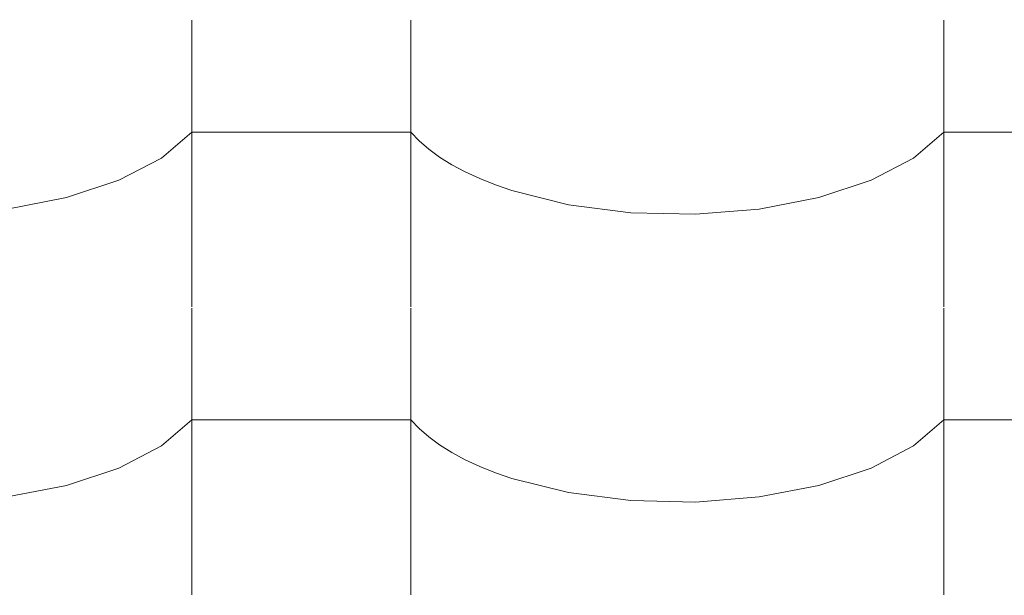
# Model space of a CAD drawing. Header units: millimetres. Extents: x -36478 to 31050, y -14815 to 11827.
# Tile 509 of 656: x -7694 to -7478, y 10618 to 10744. Entities that reach past the tile are written whole.
import ezdxf

# ---------------------------------------------------------------- set-up
doc = ezdxf.new("R2010")
doc.units = ezdxf.units.MM
doc.header["$MEASUREMENT"] = 0
doc.layers.add('Nové_Kóty - SP', color=7, linetype='Continuous')
doc.layers.add('Nové_Výplně - Povrchové', color=7, linetype='Continuous')
doc.styles.add('GENEROVANÝ_STYL_2', font='txt')
doc.dimstyles.new('GENEROVANÝ_STYL__1', dxfattribs={"dimtxt": 125, "dimasz": 190, "dimexe": 0.18, "dimexo": 300, "dimgap": 0, "dimtad": 1, "dimdec": 0, "dimzin": 0, "dimdsep": 46, "dimtxsty": 'GENEROVANÝ_STYL_2', "dimblk": 'ARROWHEAD_6', "dimblk1": 'ARROWHEAD_6', "dimblk2": 'ARROWHEAD_6', "dimcen": 0.09, "dimclrd": 1, "dimclre": 1, "dimclrt": 1, "dimazin": 0, "dimtfac": 1, "dimtdec": 4, "dimtmove": 0, "dimatfit": 3, "dimfxl": 1, "dimtolj": 1, "dimtzin": 0, "dimarcsym": 0})
doc.dimstyles.new('GENEROVANÝ_STYL__2', dxfattribs={"dimtxt": 125, "dimasz": 190, "dimexe": 0.18, "dimexo": 300, "dimgap": 0, "dimtad": 1, "dimdec": 0, "dimzin": 0, "dimdsep": 46, "dimtxsty": 'GENEROVANÝ_STYL_2', "dimblk": 'ARROWHEAD_6', "dimblk1": 'ARROWHEAD_6', "dimblk2": 'ARROWHEAD_6', "dimcen": 0.09, "dimclrd": 1, "dimclre": 1, "dimclrt": 1, "dimazin": 0, "dimtfac": 1, "dimtdec": 4, "dimtmove": 2, "dimatfit": 3, "dimfxl": 1, "dimtolj": 1, "dimtzin": 0, "dimarcsym": 0})

# ---------------------------------------------------------------- blocks, each defined once
blk = doc.blocks.new('*X13')
at = {"layer": 'Nové_Výplně - Povrchové', "color": 21, "linetype": 'Continuous', "lineweight": 20, "true_color": 0xffaaaa}
for p, q in [((-7656.72, 10743.7), (-7656.72, 10680.82)), ((-7608.69, 10743.7), (-7608.69, 10680.82)), ((-7491.72, 10743.7), (-7491.72, 10680.82)), ((-7663.39, 10713.48), (-7656.72, 10719.17)), ((-7632.71, 10719.17), (-7656.72, 10719.17)), ((-7608.69, 10719.17), (-7632.71, 10719.17)), ((-7608.69, 10719.17), (-7606.86, 10717.27)), ((-7498.39, 10713.48), (-7491.72, 10719.17)), ((-7467.71, 10719.17), (-7491.72, 10719.17)), ((-7606.86, 10717.27), (-7604.74, 10715.44)), ((-7672.7, 10708.61), (-7663.39, 10713.48)), ((-7604.74, 10715.44), (-7602.34, 10713.69)), ((-7602.34, 10713.69), (-7599.65, 10712.01)), ((-7507.7, 10708.61), (-7498.39, 10713.48)), ((-7599.65, 10712.01), (-7596.71, 10710.44)), ((-7596.71, 10710.44), (-7593.53, 10708.96)), ((-7684.18, 10704.82), (-7672.7, 10708.61)), ((-7593.53, 10708.96), (-7590.12, 10707.59)), ((-7590.12, 10707.59), (-7586.5, 10706.33)), ((-7519.18, 10704.82), (-7507.7, 10708.61)), ((-7697.24, 10702.29), (-7684.18, 10704.82)), ((-7586.5, 10706.33), (-7574.05, 10703.23)), ((-7532.24, 10702.29), (-7519.18, 10704.82)), ((-7574.05, 10703.23), (-7560.39, 10701.48)), ((-7560.39, 10701.48), (-7546.21, 10701.16)), ((-7546.21, 10701.16), (-7532.24, 10702.29)), ((-7656.72, 10680.59), (-7656.72, 10617.71)), ((-7608.69, 10680.59), (-7608.69, 10617.71)), ((-7491.72, 10680.59), (-7491.72, 10617.71)), ((-7663.39, 10650.37), (-7656.72, 10656.06)), ((-7632.71, 10656.06), (-7656.72, 10656.06)), ((-7608.69, 10656.06), (-7632.71, 10656.06)), ((-7608.69, 10656.06), (-7606.86, 10654.17)), ((-7498.39, 10650.37), (-7491.72, 10656.06)), ((-7467.71, 10656.06), (-7491.72, 10656.06)), ((-7606.86, 10654.17), (-7604.74, 10652.34)), ((-7604.74, 10652.34), (-7602.34, 10650.58)), ((-7672.7, 10645.51), (-7663.39, 10650.37)), ((-7602.34, 10650.58), (-7599.65, 10648.91)), ((-7599.65, 10648.91), (-7596.71, 10647.33)), ((-7507.7, 10645.51), (-7498.39, 10650.37)), ((-7596.71, 10647.33), (-7593.53, 10645.85)), ((-7684.18, 10641.71), (-7672.7, 10645.51)), ((-7593.53, 10645.85), (-7590.12, 10644.48)), ((-7590.12, 10644.48), (-7586.5, 10643.23)), ((-7519.18, 10641.71), (-7507.7, 10645.51)), ((-7586.5, 10643.23), (-7574.05, 10640.13)), ((-7697.24, 10639.18), (-7684.18, 10641.71)), ((-7574.05, 10640.13), (-7560.39, 10638.37)), ((-7532.24, 10639.18), (-7519.18, 10641.71)), ((-7560.39, 10638.37), (-7546.21, 10638.05)), ((-7546.21, 10638.05), (-7532.24, 10639.18))]:
    blk.add_line(p, q, dxfattribs=at)
blk = doc.blocks.new('výplň_6_1', base_point=(0, 0))
at = {"layer": 'Nové_Výplně - Povrchové', "color": 21, "linetype": 'Continuous', "lineweight": 20, "true_color": 0xffaaaa}
blk.add_blockref('*X13', (0, 0), dxfattribs=at)
blk = doc.blocks.new('*D6316')
at = {"layer": 'Nové_Kóty - SP', "color": 1, "linetype": 'Continuous', "lineweight": 25}
for p, q in [((-6330.41, 9887.65), (-4580.7, 11090.34)), ((-6160.47, 9640.43), (-6436.62, 10042.17)), ((-6304.64, 10026.71), (-6356.17, 9748.6)), ((-9579.03, 7654.66), (-6330.41, 9887.65)), ((-9553.27, 7793.71), (-9604.79, 7515.6))]:
    blk.add_line(p, q, dxfattribs=at)
at = {"layer": 'Nové_Kóty - SP', "color": 1, "lineweight": 25, "insert": (-8145, 8670.7), "char_height": 125, "attachment_point": 7, "rotation": 34.5034, "style": 'GENEROVANÝ_STYL_2'}
blk.add_mtext('\\A1;{\\pql;\\fArial|b0|i0|c0|p38;3\xa0942}', dxfattribs=at)
blk = doc.blocks.new('ARROWHEAD_6')
at = {"color": 0, "linetype": 'Continuous', "lineweight": 0}
for p, q in [((-0.5, -0.5), (0.5, 0.5)), ((0, 0), (-1, 0))]:
    blk.add_line(p, q, dxfattribs=at)
blk = doc.blocks.new('*D6326')
at = {"layer": 'Nové_Kóty - SP', "color": 1, "linetype": 'Continuous', "lineweight": 25}
for p, q in [((-4581.24, 11091.13), (-4857.39, 11492.87)), ((-4776.94, 11199.3), (-4725.42, 11477.41)), ((-4751.18, 11338.35), (-4627.57, 11423.32)), ((-10278.77, 7538.87), (-4751.18, 11338.35)), ((-10108.84, 7291.64), (-10384.98, 7693.38)), ((-10253.01, 7677.92), (-10304.54, 7399.81)), ((-10402.39, 7453.9), (-10278.77, 7538.87))]:
    blk.add_line(p, q, dxfattribs=at)
at = {"layer": 'Nové_Kóty - SP', "color": 1, "lineweight": 25, "insert": (-8042.9, 9106.07), "char_height": 125, "attachment_point": 7, "rotation": 34.5034, "style": 'GENEROVANÝ_STYL_2'}
blk.add_mtext('\\A1;{\\pql;\\fArial|b0|i0|c0|p38;6\xa0707- KROKEV}', dxfattribs=at)
blk = doc.blocks.new('*D6327')
at = {"layer": 'Nové_Kóty - SP', "color": 1, "linetype": 'Continuous', "lineweight": 25}
for p, q in [((-10443.65, 7778.73), (-4851.3, 11622.72)), ((-10273.71, 7531.5), (-10549.86, 7933.25)), ((-10294.79, 7517.01), (-10570.94, 7918.75)), ((-10417.88, 7917.78), (-10469.41, 7639.67)), ((-10490.49, 7625.18), (-10438.97, 7903.29)), ((-10464.73, 7764.24), (-10443.65, 7778.73)), ((-10588.34, 7679.27), (-10464.73, 7764.24))]:
    blk.add_line(p, q, dxfattribs=at)
at = {"layer": 'Nové_Kóty - SP', "color": 1, "lineweight": 25, "insert": (-10717.64, 7620.73), "char_height": 125, "attachment_point": 7, "rotation": 34.5034, "style": 'GENEROVANÝ_STYL_2'}
blk.add_mtext('\\A1;{\\pql;\\fArial|b0|i0|c0|p38;25}', dxfattribs=at)
blk = doc.blocks.new('*D6328')
at = {"layer": 'Nové_Kóty - SP', "color": 1, "linetype": 'Continuous', "lineweight": 25}
for p, q in [((-4681.37, 11375.49), (-4957.51, 11777.24)), ((-4877.07, 11483.67), (-4825.54, 11761.78)), ((-4851.3, 11622.72), (-4727.69, 11707.69)), ((-10443.65, 7778.73), (-4851.3, 11622.72)), ((-10417.88, 7917.78), (-10469.41, 7639.67)), ((-10490.49, 7625.18), (-10438.97, 7903.29))]:
    blk.add_line(p, q, dxfattribs=at)
at = {"layer": 'Nové_Kóty - SP', "color": 1, "lineweight": 25, "insert": (-7480.19, 9877.1), "char_height": 125, "attachment_point": 7, "rotation": 34.5034, "style": 'GENEROVANÝ_STYL_2'}
blk.add_mtext('\\A1;{\\pql;\\fArial|b0|i0|c0|p38;+ 6 787}', dxfattribs=at)

msp = doc.modelspace()

# ---------------------------------------------------------------- block references
at = {"layer": 'Nové_Výplně - Povrchové', "color": 21, "linetype": 'Continuous', "lineweight": 20, "true_color": 0xffaaaa}
msp.add_blockref('výplň_6_1', (0, 0), dxfattribs=at)

# ---------------------------------------------------------------- dimensions: what is measured, and where the dimension line sits
at = {"layer": 'Nové_Kóty - SP', "color": 1, "linetype": 'Continuous', "lineweight": 25}
for base, p1, p2, text, dimstyle, picture, middle in [((-4851.3, 11622.72), (-9826.86, 6881.41), (-4515.96, 11134.85), '+ 6 787', 'GENEROVANÝ_STYL__2', '*D6328', (-7268.85, 10098.2)), ((-10443.65, 7778.73), (-9842.86, 6859.52), (-9826.86, 6881.41), '25', 'GENEROVANÝ_STYL__1', '*D6327', (-10674.52, 7726.21)), ((-4751.18, 11338.35), (-9826.86, 6881.41), (-4362.54, 10772.95), '<MeasuredValue>- KROKEV', 'GENEROVANÝ_STYL__1', '*D6326', (-7174.22, 9779.01))]:
    dim = msp.add_linear_dim(base=base, p1=p1, p2=p2, angle=34.5034, text=text, dimstyle=dimstyle, dxfattribs=at)
    dim.commit()
    dim.dimension.update_dxf_attribs({"geometry": picture, "text_midpoint": middle, "dimtype": 160, "text_rotation": 34.5034})
dim = msp.add_linear_dim(base=(-6330.41, 9887.65), p1=(-9271.51, 7207.26), p2=(-6039.22, 9464.03), angle=34.5034, dimstyle='GENEROVANÝ_STYL__1', dxfattribs=at)
dim.commit()
dim.dimension.update_dxf_attribs({"geometry": '*D6316', "text_midpoint": (-8003.47, 8843.83), "dimtype": 160, "text_rotation": 34.5034})

doc.saveas('drawing.dxf')
